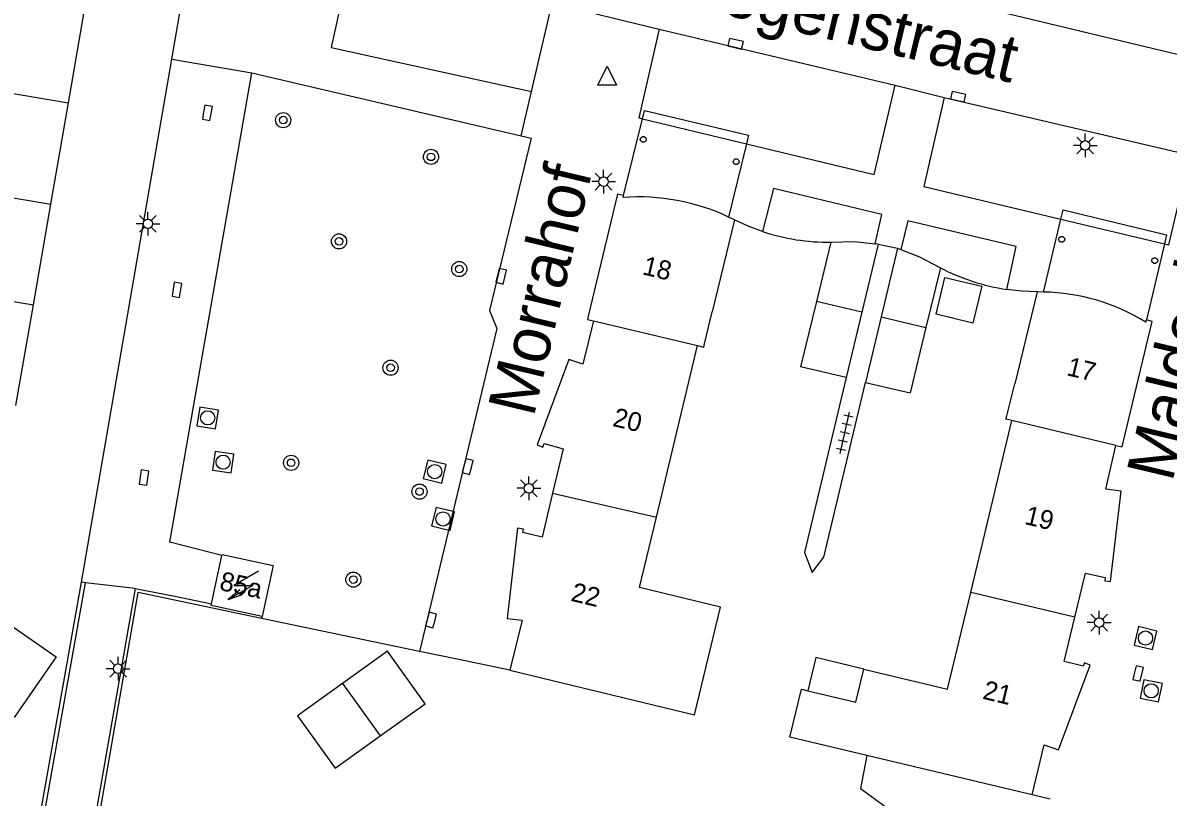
# Model space of a CAD drawing. Extents: x 124000 to 128010, y 398999 to 403000.
# Drawn here: x 127334.5 to 127394.9, y 399931.7 to 399972.6 of the extents above; entities that cross this region are included whole.
import ezdxf

# ---------------------------------------------------------------- set-up
doc = ezdxf.new("R2010")
doc.units = 0
for name, color, linetype in [('gg-afsc-erfafscheiding', 7, 'Continuous'), ('gg-afsc-hekwerk', 7, 'Continuous'), ('gg-afsc-muur', 7, 'Continuous'), ('gg-anno-huisnummerreeks BGT', 7, 'Continuous'), ('gg-anno-openbare ruimte label', 7, 'Continuous'), ('gg-bbg-bijgebouw', 7, 'Continuous'), ('gg-bbg-gedigitaliseerde bebouwing', 7, 'Continuous'), ('gg-bbg-gedigitaliseerde bijgebouw', 7, 'Continuous'), ('gg-bbg-hoofdgebouw', 7, 'Continuous'), ('gg-bbg-luifel en loopbrug', 7, 'Continuous'), ('gg-bbg-onder overbouw', 7, 'Continuous'), ('gg-bbg-pand overbouw', 7, 'Continuous'), ('gg-bbg-pilaar onder overbouw', 7, 'Continuous'), ('gg-bbg-tussenscheiding', 7, 'Continuous'), ('gg-knt-verharding', 7, 'Continuous'), ('gg-knt-verharding nz', 7, 'Continuous'), ('gt-grn-vlakafsluiter', 7, 'Continuous'), ('gt-grn-weggrens', 7, 'Continuous'), ('gt-symb-boom', 7, 'Continuous'), ('gt-symb-kolk', 7, 'Continuous'), ('gt-symb-lichtmast', 7, 'Continuous'), ('gt-symb-rioolschacht', 7, 'Continuous'), ('gt-symb-tegel verharding', 7, 'Continuous'), ('gt-symb-trafo symbool', 7, 'Continuous'), ('gt-symb-waterafsluiter', 7, 'Continuous')]:
    doc.layers.add(name, color=color, linetype=linetype)

# ---------------------------------------------------------------- blocks, each defined once
blk = doc.blocks.new('gt0-KOLK')
at = {"layer": 'gt-symb-kolk'}
blk.add_lwpolyline([(0, 0), (0.375, 0), (0.375, 0.4), (-0.375, 0.4), (-0.375, 0), (0, 0)], dxfattribs=at)
blk = doc.blocks.new('gt0-BOOM')
at = {"layer": 'gt-symb-boom'}
for radius in [0.4, 0.2]:
    blk.add_circle((0, 0), radius, dxfattribs=at)
blk = doc.blocks.new('gt0-LMAST')
at = {"layer": 'gt-symb-lichtmast'}
for p, q in [((-0.005, 0.246), (-0.005, 0.621)), ((-0.182, 0.173), (-0.447, 0.438)), ((0.172, 0.173), (0.437, 0.438)), ((-0.255, -0.004), (-0.63, -0.004)), ((-0.182, -0.181), (-0.447, -0.446)), ((-0.005, -0.254), (-0.005, -0.629)), ((0.437, -0.446), (0.172, -0.181)), ((0.245, -0.004), (0.62, -0.004))]:
    blk.add_line(p, q, dxfattribs=at)
blk.add_circle((-0.005, -0.004), 0.25, dxfattribs=at)
blk = doc.blocks.new('gt0-WAFSL')
at = {"layer": 'gt-symb-waterafsluiter'}
for p, q in [((-0.5, -0.333), (0, 0.667)), ((0, 0.667), (0.5, -0.333)), ((0.5, -0.333), (-0.5, -0.333))]:
    blk.add_line(p, q, dxfattribs=at)
blk = doc.blocks.new('gt0-RS')
at = {"layer": 'gt-symb-rioolschacht'}
blk.add_lwpolyline([(-0.5, -0.5), (0.5, -0.5), (0.5, 0.5), (-0.5, 0.5)], close=True, dxfattribs=at)
blk.add_circle((0, 0), 0.375, dxfattribs=at)
blk = doc.blocks.new('gt0-TEG1')
at = {"layer": 'gt-symb-tegel verharding'}
for p, q in [((-1.125, 0), (1.125, 0)), ((-0.9, -0.25), (-0.9, 0.25)), ((-0.45, -0.25), (-0.45, 0.25)), ((0, -0.25), (0, 0.25)), ((0.45, -0.25), (0.45, 0.25)), ((0.9, -0.25), (0.9, 0.25))]:
    blk.add_line(p, q, dxfattribs=at)
blk = doc.blocks.new('gt0-HSP')
at = {"layer": 'gt-symb-trafo symbool'}
for points in [[(0.771, 0.746), (-0.529, -0.004), (0.471, -0.004), (-0.829, -0.754)], [(-0.217, -0.24), (-0.829, -0.754), (-0.077, -0.48)]]:
    blk.add_lwpolyline(points, dxfattribs=at)

msp = doc.modelspace()

# ---------------------------------------------------------------- linework, layer by layer
at = {"layer": 'gg-afsc-erfafscheiding'}
msp.add_line((127360.199, 399938.441), (127357.411, 399939.018), dxfattribs=at)
msp.add_lwpolyline([(127377.95, 399953.896), (127375.743, 399944.654), (127376.161, 399943.596), (127376.769, 399944.409), (127378.976, 399953.647)], dxfattribs=at)
at = {"layer": 'gg-afsc-hekwerk'}
for p, q in [((127332.831, 399916.3), (127337.579, 399943.099)), ((127335.096, 399911.047), (127340.567, 399942.541)), ((127347.087, 399941.177), (127340.567, 399942.541)), ((127355.418, 399939.435), (127347.087, 399941.177)), ((127357.411, 399939.018), (127355.418, 399939.435))]:
    msp.add_line(p, q, dxfattribs=at)
at = {"layer": 'gg-afsc-muur'}
for points in [[(127373.532, 399961.616), (127372.783, 399961.893), (127372.055, 399962.223)], [(127388.035, 399958.435), (127387.23, 399958.467), (127386.429, 399958.558)]]:
    msp.add_lwpolyline(points, dxfattribs=at)
for centre, radius, start, end in [((127377.065, 399972.257), 11.212, 251.63206, 270.35737), ((127388.066, 399969.547), 11.11, 242.45702, 261.52947)]:
    msp.add_arc(centre, radius, start, end, dxfattribs=at)
at = {"layer": 'gg-bbg-bijgebouw'}
for p, q in [((127377.135, 399961.045), (127376.376, 399957.921)), ((127379.635, 399960.952), (127379.476, 399960.969)), ((127380.669, 399960.735), (127380.834, 399960.671)), ((127382.928, 399959.696), (127382.161, 399956.538)), ((127376.376, 399957.921), (127375.538, 399954.471)), ((127382.161, 399956.538), (127381.323, 399953.088))]:
    msp.add_line(p, q, dxfattribs=at)
for points in [[(127377.135, 399961.045), (127378.388, 399961.082), (127379.476, 399960.969)], [(127380.834, 399960.671), (127381.831, 399960.286), (127382.928, 399959.696)]]:
    msp.add_lwpolyline(points, dxfattribs=at)
at = {"layer": 'gg-bbg-gedigitaliseerde bebouwing'}
for p, q in [((127372.055, 399962.223), (127370.875, 399957.364)), ((127388.035, 399958.435), (127386.855, 399953.576)), ((127370.467, 399955.678), (127370.875, 399957.364)), ((127367.934, 399946.519), (127370.107, 399955.591)), ((127386.425, 399951.871), (127386.855, 399953.576)), ((127384.531, 399942.553), (127386.704, 399951.628)), ((127367.044, 399942.806), (127367.934, 399946.519)), ((127383.309, 399937.446), (127384.531, 399942.553)), ((127378.885, 399938.5), (127383.309, 399937.446)), ((127387.768, 399931.851), (127379.037, 399933.931))]:
    msp.add_line(p, q, dxfattribs=at)
for points in [[(127370.107, 399955.591), (127370.427, 399955.513), (127370.467, 399955.678)], [(127386.704, 399951.628), (127386.384, 399951.706), (127386.425, 399951.871)], [(127360.199, 399938.441), (127369.936, 399936.085), (127371.312, 399941.774), (127367.044, 399942.806)], [(127375.926, 399937.357), (127378.469, 399936.751), (127378.885, 399938.5)], [(127379.037, 399933.931), (127374.981, 399934.897), (127375.586, 399937.438), (127375.926, 399937.357)]]:
    msp.add_lwpolyline(points, dxfattribs=at)
at = {"layer": 'gg-bbg-gedigitaliseerde bijgebouw'}
for p, q in [((127379.635, 399960.952), (127378.775, 399957.349)), ((127380.669, 399960.735), (127379.801, 399957.1)), ((127378.775, 399957.349), (127377.95, 399953.896)), ((127379.801, 399957.1), (127378.976, 399953.647)), ((127377.95, 399953.896), (127375.538, 399954.471)), ((127378.976, 399953.647), (127381.323, 399953.088)), ((127353.725, 399939.446), (127351.35, 399937.743)), ((127351.35, 399937.743), (127353.34, 399934.968))]:
    msp.add_line(p, q, dxfattribs=at)
for points in [[(127383.168, 399959.19), (127385.106, 399958.72), (127384.635, 399956.782), (127382.697, 399957.253), (127383.168, 399959.19)], [(127330.013, 399938.716), (127332.236, 399941.921), (127336.238, 399939.145), (127334.015, 399935.94)], [(127353.34, 399934.968), (127355.715, 399936.671), (127353.725, 399939.446)]]:
    msp.add_lwpolyline(points, dxfattribs=at)
at = {"layer": 'gg-bbg-hoofdgebouw'}
for p, q in [((127336.883, 399968.406), (127337.807, 399973.732)), ((127335.956, 399963.058), (127336.883, 399968.406)), ((127335.033, 399957.741), (127335.956, 399963.058)), ((127372.055, 399962.223), (127371.745, 399962.381)), ((127388.377, 399958.418), (127388.035, 399958.435)), ((127334.111, 399952.426), (127335.033, 399957.741)), ((127344.435, 399941.952), (127344.989, 399944.501))]:
    msp.add_line(p, q, dxfattribs=at)
for points in [[(127366.188, 399963.515), (127365.869, 399963.593), (127364.328, 399957.139)], [(127364.61, 399956.897), (127364.053, 399954.604), (127363.304, 399954.849), (127361.641, 399950.341), (127361.941, 399950.23), (127362.011, 399950.418), (127363, 399950.127), (127362.447, 399947.802)], [(127364.328, 399957.139), (127364.289, 399956.974), (127364.61, 399956.897)], [(127392.556, 399950.408), (127394.113, 399956.856), (127393.813, 399956.951)], [(127390.029, 399941.243), (127390.592, 399943.576), (127391.62, 399943.342), (127391.605, 399943.16), (127391.905, 399943.135), (127392.464, 399947.905), (127391.653, 399948.004), (127392.195, 399950.32)], [(127392.195, 399950.32), (127392.516, 399950.243), (127392.556, 399950.408)], [(127362.447, 399947.802), (127361.895, 399945.478), (127360.881, 399945.717), (127360.908, 399945.896), (127360.589, 399945.952), (127360.044, 399941.165), (127360.838, 399941.082), (127360.199, 399938.441)], [(127344.989, 399944.501), (127345.001, 399944.555), (127347.693, 399943.97), (127347.108, 399941.277)], [(127347.108, 399941.277), (127344.416, 399941.862), (127344.435, 399941.952)], [(127387.768, 399931.851), (127388.401, 399934.508), (127389.169, 399934.229), (127390.83, 399938.71), (127390.534, 399938.832), (127390.466, 399938.657), (127389.465, 399938.909), (127390.029, 399941.243)]]:
    msp.add_lwpolyline(points, dxfattribs=at)
at = {"layer": 'gg-bbg-luifel en loopbrug'}
msp.add_line((127388.716, 399931.627), (127387.768, 399931.851), dxfattribs=at)
for points in [[(127378.885, 399938.5), (127376.353, 399939.115), (127375.926, 399937.357)], [(127351.35, 399937.743), (127348.975, 399936.04), (127350.965, 399933.264), (127353.34, 399934.968)], [(127379.037, 399933.931), (127378.699, 399932.2), (127380.059, 399931.206), (127382.453, 399927.047), (127387.186, 399925.92), (127387.442, 399926.876)]]:
    msp.add_lwpolyline(points, dxfattribs=at)
at = {"layer": 'gg-bbg-onder overbouw'}
for p, q in [((127366.179, 399963.417), (127366.188, 399963.515)), ((127393.774, 399956.827), (127393.813, 399956.951))]:
    msp.add_line(p, q, dxfattribs=at)
for centre, radius, start, end in [((127366.965, 399952.167), 11.277, 64.91794, 93.99444), ((127388.152, 399947.705), 10.716, 58.35377, 88.79589)]:
    msp.add_arc(centre, radius, start, end, dxfattribs=at)
at = {"layer": 'gg-bbg-pand overbouw'}
for p, q in [((127366.188, 399963.515), (127367.193, 399967.573)), ((127372.682, 399966.248), (127371.745, 399962.381)), ((127388.377, 399958.418), (127389.292, 399962.266)), ((127394.756, 399960.965), (127393.813, 399956.951))]:
    msp.add_line(p, q, dxfattribs=at)
for points in [[(127367.193, 399967.573), (127367.299, 399967.999), (127372.791, 399966.7), (127372.682, 399966.248)], [(127389.292, 399962.266), (127389.411, 399962.768), (127394.868, 399961.444), (127394.756, 399960.965)]]:
    msp.add_lwpolyline(points, dxfattribs=at)
at = {"layer": 'gg-bbg-pilaar onder overbouw'}
for points in [[(127367.188, 399966.628), (127367.286, 399966.628), (127367.365, 399966.571), (127367.395, 399966.478), (127367.365, 399966.385), (127367.286, 399966.328), (127367.188, 399966.328), (127367.109, 399966.385), (127367.079, 399966.478), (127367.109, 399966.571), (127367.188, 399966.628)], [(127372.091, 399965.449), (127372.189, 399965.449), (127372.268, 399965.392), (127372.298, 399965.299), (127372.268, 399965.206), (127372.189, 399965.149), (127372.091, 399965.149), (127372.012, 399965.206), (127371.982, 399965.299), (127372.012, 399965.392), (127372.091, 399965.449)], [(127389.282, 399961.355), (127389.38, 399961.355), (127389.459, 399961.298), (127389.489, 399961.205), (127389.459, 399961.112), (127389.38, 399961.055), (127389.282, 399961.055), (127389.203, 399961.112), (127389.173, 399961.205), (127389.203, 399961.298), (127389.282, 399961.355)], [(127394.193, 399960.232), (127394.291, 399960.232), (127394.37, 399960.175), (127394.4, 399960.082), (127394.37, 399959.989), (127394.291, 399959.932), (127394.193, 399959.932), (127394.114, 399959.989), (127394.084, 399960.082), (127394.114, 399960.175), (127394.193, 399960.232)]]:
    msp.add_lwpolyline(points, dxfattribs=at)
at = {"layer": 'gg-bbg-tussenscheiding'}
for p, q in [((127326.994, 399970.104), (127336.883, 399968.406)), ((127326.067, 399964.756), (127335.956, 399963.058)), ((127324.83, 399959.492), (127335.033, 399957.741)), ((127378.775, 399957.349), (127376.376, 399957.921)), ((127364.61, 399956.897), (127370.107, 399955.591)), ((127379.801, 399957.1), (127382.161, 399956.538)), ((127392.195, 399950.32), (127386.704, 399951.628)), ((127362.447, 399947.802), (127367.934, 399946.519)), ((127390.029, 399941.243), (127384.531, 399942.553))]:
    msp.add_line(p, q, dxfattribs=at)
at = {"layer": 'gg-knt-verharding'}
for p, q in [((127342.351, 399970.724), (127345.224, 399987.354)), ((127351.911, 399976.619), (127350.756, 399971.33)), ((127361.342, 399969.018), (127362.424, 399973.678)), ((127362.424, 399973.678), (127368.078, 399972.304)), ((127350.756, 399971.33), (127361.342, 399969.018)), ((127337.579, 399943.099), (127342.351, 399970.724)), ((127346.575, 399969.994), (127360.793, 399966.67)), ((127380.532, 399969.337), (127383.132, 399968.69)), ((127379.635, 399960.952), (127380.669, 399960.735)), ((127340.402, 399942.761), (127333.607, 399903.643)), ((127335.173, 399928.336), (127337.791, 399943.06)), ((127337.791, 399943.06), (127337.579, 399943.099)), ((127340.402, 399942.761), (127342.512, 399942.345)), ((127342.512, 399942.345), (127344.435, 399941.952))]:
    msp.add_line(p, q, dxfattribs=at)
for points in [[(127368.078, 399972.304), (127366.999, 399967.62), (127367.193, 399967.573)], [(127344.989, 399944.501), (127342.233, 399945.209), (127346.575, 399969.994)], [(127372.682, 399966.248), (127379.433, 399964.619), (127380.532, 399969.337)], [(127383.132, 399968.69), (127382.044, 399963.992), (127389.292, 399962.266)], [(127360.793, 399966.67), (127361.311, 399966.549), (127359.126, 399957.45), (127359.509, 399956.496), (127355.418, 399939.435)], [(127394.756, 399960.965), (127394.982, 399960.911), (127396.095, 399965.618)], [(127379.476, 399960.969), (127379.826, 399962.515), (127374.108, 399963.888), (127373.532, 399961.616)], [(127386.429, 399958.558), (127386.918, 399960.824), (127381.209, 399962.182), (127380.834, 399960.671)]]:
    msp.add_lwpolyline(points, dxfattribs=at)
at = {"layer": 'gg-knt-verharding nz'}
for p, q in [((127384.333, 399973.633), (127397.254, 399970.542)), ((127368.078, 399972.304), (127380.532, 399969.337)), ((127367.193, 399967.573), (127372.682, 399966.248)), ((127389.292, 399962.266), (127394.756, 399960.965))]:
    msp.add_line(p, q, dxfattribs=at)
msp.add_lwpolyline([(127383.132, 399968.69), (127395.394, 399965.826), (127396.095, 399965.618)], dxfattribs=at)
at = {"layer": 'gt-grn-vlakafsluiter'}
msp.add_line((127347.087, 399941.177), (127347.108, 399941.277), dxfattribs=at)
at = {"layer": 'gt-grn-weggrens'}
for p, q in [((127342.351, 399970.724), (127346.575, 399969.994)), ((127360.793, 399966.67), (127361.342, 399969.018)), ((127340.402, 399942.761), (127337.791, 399943.06))]:
    msp.add_line(p, q, dxfattribs=at)

# ---------------------------------------------------------------- block references
at = {"layer": 'gt-symb-boom'}
for p in [(127348.226, 399967.5), (127356.03, 399965.558), (127351.174, 399961.092), (127357.521, 399959.632), (127353.895, 399954.419), (127348.644, 399949.397), (127355.423, 399947.875), (127351.93, 399943.226)]:
    msp.add_blockref('gt0-BOOM', p, dxfattribs=at)
at = {"layer": 'gt-symb-kolk'}
for p, rotation in [((127372.066, 399971.342), -13.535856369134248), ((127383.821, 399968.54), -12.298855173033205), ((127344.024, 399967.914), -100.25359802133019), ((127359.925, 399959.201), 76.28353067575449), ((127342.413, 399958.565), -98.62422873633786), ((127358.16, 399949.152), 75.82485794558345), ((127340.677, 399948.649), -98.219209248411), ((127356.229, 399941.04), 75.28268885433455), ((127393.174, 399938.314), -103.41107184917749)]:
    msp.add_blockref('gt0-KOLK', p, dxfattribs=dict(at, rotation=rotation))
at = {"layer": 'gt-symb-lichtmast'}
for p in [(127390.578, 399966.168), (127365.149, 399964.253), (127341.084, 399962.028), (127361.201, 399948.053), (127391.314, 399940.959), (127339.515, 399938.526)]:
    msp.add_blockref('gt0-LMAST', p, dxfattribs=at)
at = {"layer": 'gt-symb-rioolschacht'}
for p, rotation in [((127344.239, 399951.772), 80.84860398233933), ((127345.053, 399949.432), 82.24257421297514), ((127356.225, 399948.933), 76.51987378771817), ((127356.664, 399946.432), 76.51987378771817), ((127393.757, 399940.14), -13.411071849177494), ((127394.056, 399937.354), -11.298700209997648)]:
    msp.add_blockref('gt0-RS', p, dxfattribs=dict(at, rotation=rotation))
at = {"layer": 'gt-symb-tegel verharding', "rotation": 77.10423562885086}
msp.add_blockref('gt0-TEG1', (127377.876, 399950.983), dxfattribs=at)
at = {"layer": 'gt-symb-trafo symbool'}
msp.add_blockref('gt0-HSP', (127346.147, 399942.927), dxfattribs=at)
at = {"layer": 'gt-symb-waterafsluiter'}
msp.add_blockref('gt0-WAFSL', (127365.332, 399969.683), dxfattribs=at)

# ---------------------------------------------------------------- texts
at = {"layer": 'gg-anno-huisnummerreeks BGT'}
for s, rotation, p in [('18', 346.6, (127367.144, 399959.363)), ('17', 346.4, (127389.546, 399954.033)), ('20', 346.6, (127365.575, 399951.349)), ('19', 346.6, (127387.322, 399946.172)), ('85a', 347.7, (127344.813, 399942.693)), ('22', 346.5, (127363.368, 399942.116)), ('21', 346.5, (127385.11, 399936.944))]:
    msp.add_text(s, height=1, rotation=rotation, dxfattribs=at).set_placement(p)
at = {"layer": 'gg-anno-openbare ruimte label'}
for s, rotation, p in [('Megenstraat', 346.6, (127368.578, 399973.774)), ('Morrahof', 76.6, (127361.446, 399951.764)), ('Maldenhof', 76.6, (127395.169, 399948.337))]:
    msp.add_text(s, height=2.5, rotation=rotation, dxfattribs=at).set_placement(p)

doc.saveas('drawing.dxf')
